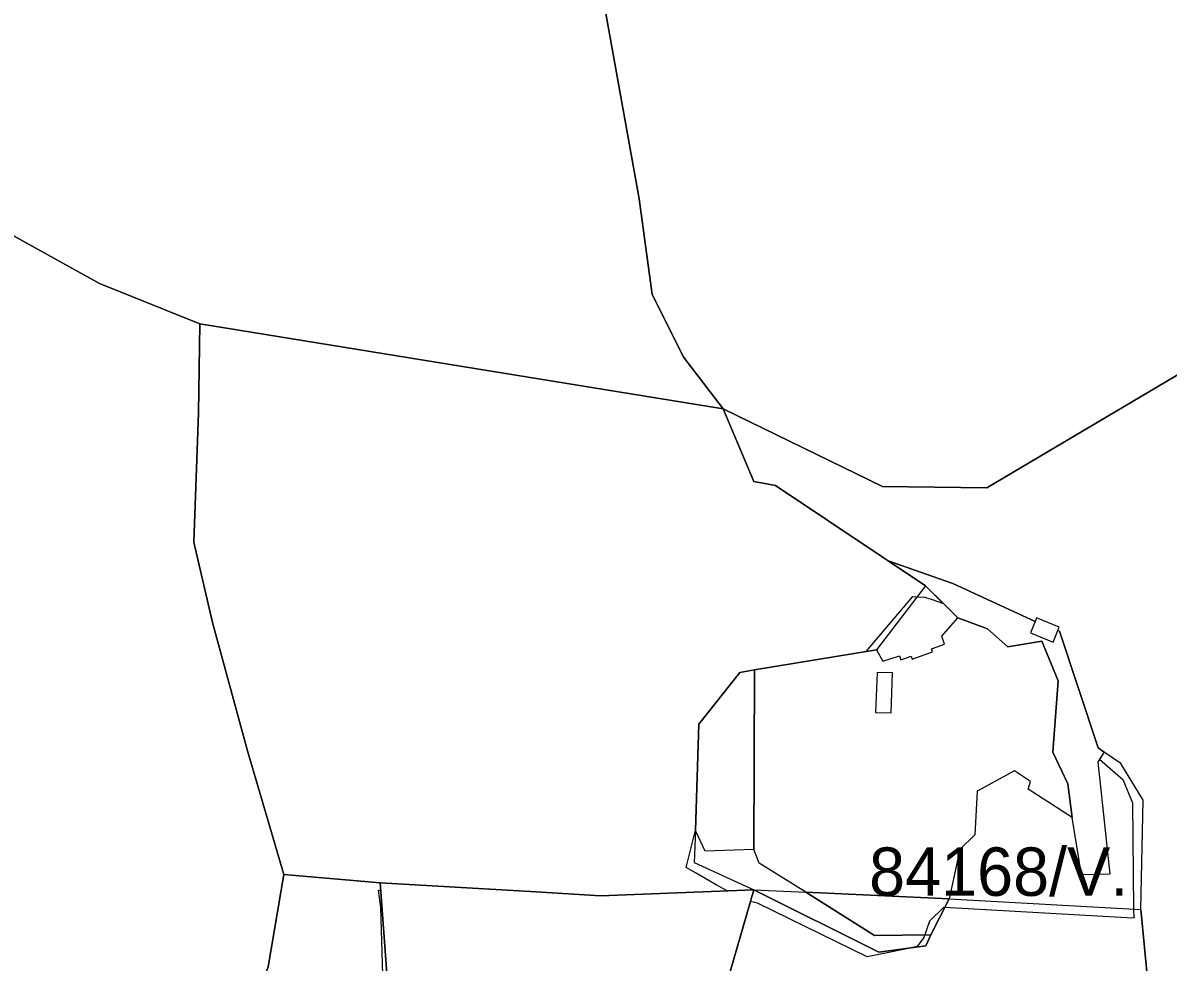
# Model space of a CAD drawing. Extents: x -477304 to -465429, y -1159113 to -1149210.
# Drawn here: x -472895.8 to -472541, y -1151043.7 to -1150752.6 of the extents above; entities that cross this region are included whole.
import ezdxf

# ---------------------------------------------------------------- set-up
doc = ezdxf.new("R2010")
doc.units = 0
for name, color, linetype in [('BPEJ_s', 7, 'Continuous'), ('orna_s', 7, 'Continuous'), ('PUPFL_s', 7, 'Continuous'), ('trav_porost_s', 7, 'Continuous')]:
    doc.layers.add(name, color=color, linetype=linetype)

msp = doc.modelspace()

# ---------------------------------------------------------------- linework, layer by layer
at = {"layer": 'BPEJ_s'}
msp.add_lwpolyline([(-472784.31, -1151047.7), (-472784.98, -1151026.76), (-472785.7, -1151021.46), (-472784.97, -1151021.48), (-472785.14, -1151019.14), (-472736.83, -1151021.93), (-472716.85, -1151023.22), (-472677.6, -1151021.66), (-472681, -1151019.73), (-472687.42, -1151016.08), (-472690.37, -1151014.4), (-472687.47, -1151002.8), (-472686.38, -1150969.95), (-472673.68, -1150953.91), (-472669.12, -1150953.16), (-472634.56, -1150947.49), (-472620.06, -1150930.45), (-472618.8, -1150930.52), (-472616.37, -1150930.65), (-472616.22, -1150930.66), (-472614.46, -1150931.27), (-472610.57, -1150932.61), (-472616.16, -1150927.05), (-472627.74, -1150919.32), (-472607.74, -1150926.39), (-472582.21, -1150938.12), (-472583.67, -1150941.7), (-472582.45, -1150942.2), (-472576.64, -1150944.57), (-472575.17, -1150940.97), (-472574.69, -1150941.16), (-472562.67, -1150977.31), (-472560.78, -1150978.61), (-472562.22, -1150980.82), (-472555.07, -1150987.12), (-472552.09, -1150994.37), (-472551.68, -1151027.24), (-472551.64, -1151030.07), (-472553.79, -1151029.95), (-472610.24, -1151026.83), (-472610.65, -1151026.81), (-472614.94, -1151031.02), (-472615.72, -1151033.36), (-472616.38, -1151035.31), (-472616.65, -1151036.13), (-472618.78, -1151038.9), (-472620.12, -1151039.18), (-472626.52, -1151040.48), (-472634.25, -1151042.05), (-472668.21, -1151025.48), (-472670.43, -1151024.93), (-472685.38, -1151076.59)], dxfattribs=at)
msp.add_lwpolyline([(-472784.31, -1151047.7), (-472784.98, -1151026.76), (-472785.7, -1151021.46), (-472784.97, -1151021.48), (-472785.14, -1151019.14), (-472736.83, -1151021.93), (-472716.85, -1151023.22), (-472677.6, -1151021.66), (-472681, -1151019.73), (-472687.42, -1151016.08), (-472690.37, -1151014.4), (-472687.47, -1151002.8), (-472686.38, -1150969.95), (-472673.68, -1150953.91), (-472669.12, -1150953.16), (-472634.56, -1150947.49), (-472620.06, -1150930.45), (-472618.8, -1150930.52), (-472616.37, -1150930.65), (-472616.22, -1150930.66), (-472614.46, -1150931.27), (-472610.57, -1150932.61), (-472616.16, -1150927.05), (-472627.74, -1150919.32), (-472607.74, -1150926.39), (-472582.21, -1150938.12), (-472583.67, -1150941.7), (-472582.45, -1150942.2), (-472576.64, -1150944.57), (-472575.17, -1150940.97), (-472574.69, -1150941.16), (-472562.67, -1150977.31), (-472560.78, -1150978.61), (-472562.22, -1150980.82), (-472555.07, -1150987.12), (-472552.09, -1150994.37), (-472551.68, -1151027.24), (-472551.64, -1151030.07), (-472553.79, -1151029.95), (-472610.24, -1151026.83), (-472610.65, -1151026.81), (-472614.94, -1151031.02), (-472615.72, -1151033.36), (-472616.38, -1151035.31), (-472616.65, -1151036.13), (-472618.78, -1151038.9), (-472620.12, -1151039.18), (-472626.52, -1151040.48), (-472634.25, -1151042.05), (-472668.21, -1151025.48), (-472670.43, -1151024.93), (-472685.38, -1151076.59)], dxfattribs=at)
at = {"layer": 'orna_s'}
for points in [[(-472631.36, -1150946.97), (-472629.41, -1150950.46), (-472624.25, -1150948.77), (-472623.81, -1150950.03), (-472620.6, -1150948.89), (-472620.28, -1150949.79), (-472613.98, -1150947.54), (-472614.3, -1150946.65), (-472610.24, -1150945.2), (-472611.12, -1150942.73), (-472606.12, -1150937.01), (-472596.97, -1150940.44), (-472590.71, -1150946.04), (-472580.09, -1150944.23), (-472575.03, -1150956.57), (-472576.73, -1150978.64), (-472572.1, -1150988.44), (-472570.76, -1150998.85), (-472584.39, -1150990.11), (-472583.61, -1150987.73), (-472588.63, -1150984.42), (-472600.17, -1150990.78), (-472600.86, -1151004.24), (-472605.49, -1151008.8), (-472608.88, -1151024.11), (-472653.28, -1151022.07), (-472667.71, -1151013.02), (-472669.4, -1151008.78), (-472669.12, -1150953.16)], [(-472626.36, -1150954.06), (-472631.17, -1150953.91), (-472631.64, -1150966.31), (-472626.83, -1150966.46)]]:
    msp.add_lwpolyline(points, close=True, dxfattribs=at)
at = {"layer": 'PUPFL_s'}
for points in [[(-472536.16, -1150860.56), (-472597.2, -1150896.73), (-472629.47, -1150896.3), (-472678.91, -1150872.27), (-472691.06, -1150856.34), (-472700.83, -1150836.83), (-472704.9, -1150807.11), (-472716.65, -1150741.56), (-472730.66, -1150662.8), (-472713.94, -1150666.75), (-472701.25, -1150683.86), (-472654.58, -1150726.32), (-472629.05, -1150732.28), (-472552, -1150725.73), (-472512.38, -1150723.17)], [(-472716.65, -1150741.56), (-472704.9, -1150807.11), (-472700.83, -1150836.83), (-472691.06, -1150856.34), (-472678.91, -1150872.27), (-472841, -1150845.94), (-472872.13, -1150833.34), (-472907.25, -1150813.96), (-472932.61, -1150797.79), (-472944.53, -1150794.25), (-472978.44, -1150777.83), (-473030.34, -1150756.88), (-473070.28, -1150737.5)], [(-472907.25, -1150813.96), (-472872.13, -1150833.34), (-472841, -1150845.94), (-472841.47, -1150873.62), (-472842.85, -1150913.58), (-472837.13, -1150938.45), (-472826.26, -1150978.19), (-472815.02, -1151016.52), (-472819.82, -1151045.13), (-472826.52, -1151063.33), (-472846.35, -1151062.94), (-472864.04, -1151067.99), (-472872.39, -1151073.13), (-472869.64, -1151093.66), (-472872.18, -1151126.94), (-472901.69, -1151121.57)], [(-472533.2, -1151104.26), (-472541.62, -1151081.5), (-472545.08, -1151072.45), (-472549.43, -1151027.36), (-472548.78, -1150993.53), (-472555.63, -1150982.18), (-472560.78, -1150978.61), (-472562.67, -1150977.31), (-472574.69, -1150941.16), (-472575.17, -1150940.97), (-472574.83, -1150940.14), (-472574.72, -1150939.86), (-472581.75, -1150937.01), (-472581.87, -1150937.29), (-472582.21, -1150938.12), (-472607.74, -1150926.39), (-472627.74, -1150919.32), (-472629.87, -1150917.9), (-472662.67, -1150896), (-472669.39, -1150894.75), (-472678.91, -1150872.27), (-472629.47, -1150896.3), (-472597.2, -1150896.73), (-472536.16, -1150860.56)], [(-472685.38, -1151076.59), (-472669.39, -1151021.33), (-472630.66, -1151040.59), (-472616.05, -1151038.63), (-472614.49, -1151035.3), (-472608.88, -1151024.11), (-472549.43, -1151027.36), (-472545.08, -1151072.45)]]:
    msp.add_lwpolyline(points, dxfattribs=at)
for points in [[(-472736.83, -1151021.93), (-472785.14, -1151019.14), (-472815.02, -1151016.52), (-472826.26, -1150978.19), (-472837.13, -1150938.45), (-472842.85, -1150913.58), (-472841.47, -1150873.62), (-472841, -1150845.94), (-472678.91, -1150872.27), (-472669.39, -1150894.75), (-472662.67, -1150896), (-472629.87, -1150917.9), (-472627.74, -1150919.32), (-472616.16, -1150927.05), (-472631.36, -1150946.97), (-472669.12, -1150953.16), (-472673.68, -1150953.91), (-472686.38, -1150969.95), (-472687.48, -1151002.97), (-472687.81, -1151012.81), (-472669.39, -1151021.33), (-472716.85, -1151023.22)], [(-472784.74, -1151231.82), (-472800.13, -1151247.93), (-472815.51, -1151267.4), (-472841.45, -1151280.15), (-472880.15, -1151302.1), (-472887.4, -1151303.82), (-472899.09, -1151305.49), (-472900.89, -1151210.25), (-472862.76, -1151187.22), (-472852.04, -1151157.63), (-472831.17, -1151093.14), (-472826.52, -1151063.33), (-472819.82, -1151045.13), (-472815.02, -1151016.52), (-472785.14, -1151019.14), (-472782.66, -1151052.84), (-472791.86, -1151052.57), (-472792.38, -1151046.83), (-472810.83, -1151054.32), (-472813.2, -1151075.58), (-472806.89, -1151131.05), (-472794.86, -1151158.44), (-472780.37, -1151227.24)], [(-472614.49, -1151035.3), (-472616.05, -1151038.63), (-472630.66, -1151040.59), (-472669.39, -1151021.33), (-472653.28, -1151022.07), (-472631.97, -1151035.43)], [(-472608.88, -1151024.11), (-472614.49, -1151035.3), (-472631.97, -1151035.43), (-472653.28, -1151022.07)]]:
    msp.add_lwpolyline(points, close=True, dxfattribs=at)
at = {"layer": 'trav_porost_s'}
for points in [[(-472576.64, -1150944.57), (-472575.17, -1150940.97), (-472574.69, -1150941.16), (-472562.67, -1150977.31), (-472560.78, -1150978.61), (-472562.74, -1150981.61), (-472559.09, -1151016.49), (-472567.79, -1151016.68), (-472570.76, -1150998.85), (-472572.1, -1150988.44), (-472576.73, -1150978.64), (-472575.03, -1150956.57), (-472580.09, -1150944.23), (-472590.71, -1150946.04), (-472596.97, -1150940.44), (-472606.12, -1150937.01), (-472616.16, -1150927.05), (-472627.74, -1150919.32), (-472607.74, -1150926.39), (-472582.21, -1150938.12), (-472583.67, -1150941.7), (-472582.45, -1150942.2)], [(-472687.48, -1151002.97), (-472686.38, -1150969.95), (-472673.68, -1150953.91), (-472669.12, -1150953.16), (-472669.4, -1151008.78), (-472684.47, -1151009.3)], [(-472706.78, -1151091.99), (-472719.53, -1151065.28), (-472725.34, -1151065.33), (-472714.97, -1151097.86), (-472738.38, -1151112.9), (-472751.29, -1151114.07), (-472761.7, -1151121.19), (-472761.14, -1151122.75), (-472777.19, -1151127.02), (-472782.14, -1151059.84), (-472782.66, -1151052.84), (-472785.14, -1151019.14), (-472736.83, -1151021.93), (-472716.85, -1151023.22), (-472669.39, -1151021.33), (-472685.38, -1151076.59)]]:
    msp.add_lwpolyline(points, close=True, dxfattribs=at)

# ---------------------------------------------------------------- texts
at = {"layer": 'BPEJ_s'}
msp.add_text('84168/V.', height=15, dxfattribs=at).set_placement((-472633.66, -1151023.17))

doc.saveas('drawing.dxf')
